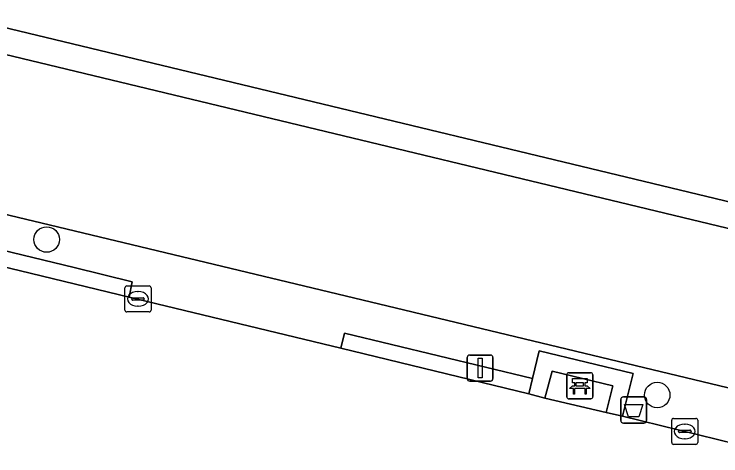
# Model space of a CAD drawing. Extents: x 162803 to 163818, y 381639 to 382475.
# Drawn here: x 163203.73 to 163230.83, y 382322.82 to 382339.77 of the extents above; entities that cross this region are included whole.
import ezdxf

# ---------------------------------------------------------------- set-up
doc = ezdxf.new("R2010")
doc.units = 0
for name, color, linetype in [('IMGEO_Afvalbak', 7, 'Continuous'), ('IMGEO_Bank', 7, 'Continuous'), ('IMGEO_Boom', 7, 'Continuous'), ('IMGEO_Groenvoorziening', 7, 'Continuous'), ('IMGEO_Haag', 7, 'Continuous'), ('IMGEO_Kolk', 7, 'Continuous'), ('IMGEO_Lichtmast', 7, 'Continuous'), ('IMGEO_Oever', 7, 'Continuous'), ('IMGEO_Rijbaan_lokaal_gesloten', 7, 'Continuous'), ('IMGEO_Terreindeel_open', 7, 'Continuous'), ('IMGEO_Waterloop', 7, 'Continuous')]:
    doc.layers.add(name, color=color, linetype=linetype)

msp = doc.modelspace()

# ---------------------------------------------------------------- linework, layer by layer
at = {"layer": 'IMGEO_Afvalbak'}
for p, q in [((163227.092, 382325.082), (163227.882, 382325.082)), ((163227.882, 382325.082), (163227.092, 382325.082)), ((163226.992, 382324.182), (163226.992, 382324.982)), ((163226.992, 382324.982), (163226.992, 382324.182)), ((163227.982, 382324.982), (163227.982, 382324.182)), ((163227.982, 382324.182), (163227.982, 382324.982)), ((163227.882, 382324.082), (163227.092, 382324.082)), ((163227.092, 382324.082), (163227.882, 382324.082))]:
    msp.add_line(p, q, dxfattribs=at)
msp.add_lwpolyline([(163227.135, 382324.796), (163227.839, 382324.796), (163227.69, 382324.326), (163227.284, 382324.326), (163227.135, 382324.796)], dxfattribs=at)
for centre, start, end in [((163227.092, 382324.982), 90, 180), ((163227.092, 382324.982), 90, 180), ((163227.882, 382324.982), 0, 90), ((163227.882, 382324.982), 360, 90), ((163227.092, 382324.182), 180, 270), ((163227.092, 382324.182), 180, 270), ((163227.882, 382324.182), 270, 0), ((163227.882, 382324.182), 270, 0)]:
    msp.add_arc(centre, 0.1, start, end, dxfattribs=at)
at = {"layer": 'IMGEO_Bank'}
for p, q in [((163224.921, 382325.087), (163224.921, 382325.928)), ((163224.921, 382325.928), (163224.921, 382325.087)), ((163224.996, 382326.012), (163225.837, 382326.012)), ((163225.837, 382326.012), (163224.996, 382326.012)), ((163225.921, 382325.937), (163225.921, 382325.096)), ((163225.921, 382325.096), (163225.921, 382325.937)), ((163225.23, 382325.518), (163225.23, 382325.624)), ((163225.274, 382325.624), (163225.274, 382325.518)), ((163225.562, 382325.63), (163225.28, 382325.63)), ((163225.568, 382325.518), (163225.568, 382325.624)), ((163225.612, 382325.624), (163225.612, 382325.518)), ((163225.618, 382325.41), (163225.225, 382325.41)), ((163225.28, 382325.512), (163225.562, 382325.512)), ((163225.846, 382325.012), (163225.005, 382325.012)), ((163225.005, 382325.012), (163225.846, 382325.012))]:
    msp.add_line(p, q, dxfattribs=at)
for points in [[(163225.224, 382325.63), (163225.138, 382325.63), (163225.138, 382325.791), (163225.701, 382325.791), (163225.701, 382325.63), (163225.618, 382325.63)], [(163225.168, 382325.41), (163225.026, 382325.41), (163225.138, 382325.512), (163225.224, 382325.512)], [(163225.218, 382325.403), (163225.218, 382325.196), (163225.175, 382325.196), (163225.175, 382325.403)], [(163225.618, 382325.512), (163225.701, 382325.512), (163225.813, 382325.41), (163225.674, 382325.41)], [(163225.668, 382325.403), (163225.668, 382325.196), (163225.624, 382325.196), (163225.624, 382325.403)]]:
    msp.add_lwpolyline(points, dxfattribs=at)
for centre, radius, start, end in [((163224.999, 382325.934), 0.0779, 92.4484, 184.2845), ((163224.999, 382325.934), 0.0779, 92.4484, 184.2845), ((163225.843, 382325.934), 0.0779, 2.4484, 94.2845), ((163225.843, 382325.934), 0.0779, 2.4484, 94.2845), ((163225.223, 382325.623), 0.00671, 2.8957, 87.1043), ((163225.28, 382325.623), 0.00671, 92.8957, 177.1043), ((163225.562, 382325.623), 0.00671, 2.8957, 87.1043), ((163225.619, 382325.623), 0.00671, 92.8957, 177.1043), ((163225.168, 382325.403), 0.00671, 2.8957, 87.1043), ((163225.225, 382325.403), 0.00671, 92.8957, 177.1043), ((163225.223, 382325.519), 0.00671, 272.8957, 357.1043), ((163225.28, 382325.519), 0.00671, 182.8957, 267.1043), ((163225.562, 382325.519), 0.00671, 272.8957, 357.1043), ((163225.619, 382325.519), 0.00671, 182.8957, 267.1043), ((163225.617, 382325.403), 0.00671, 2.8957, 87.1043), ((163225.674, 382325.403), 0.00671, 92.8957, 177.1043), ((163224.999, 382325.09), 0.0779, 182.4484, 274.2845), ((163224.999, 382325.09), 0.0779, 182.4484, 274.2845), ((163225.843, 382325.09), 0.0779, 272.4484, 4.2845), ((163225.843, 382325.09), 0.0779, 272.4484, 4.2845)]:
    msp.add_arc(centre, radius, start, end, dxfattribs=at)
at = {"layer": 'IMGEO_Boom'}
for centre in [(163204.98, 382331.123), (163228.39, 382325.157)]:
    msp.add_circle(centre, 0.489, dxfattribs=at)
at = {"layer": 'IMGEO_Groenvoorziening'}
for points in [[(163173.674, 382339.217), (163216.745, 382328.88), (163227.546, 382326.288), (163276.806, 382314.466), (163289.215, 382311.492), (163293.59, 382310.438), (163294.794, 382310.149), (163301.48, 382308.531), (163311.162, 382306.237), (163312.533, 382311.945), (163128.031, 382356.38)], [(163276.806, 382314.466), (163227.546, 382326.288), (163216.745, 382328.88), (163173.674, 382339.217)], [(163200.475, 382331.392), (163206.038, 382330.049), (163208.26, 382329.505), (163208.14, 382328.918), (163216.261, 382326.951), (163216.406, 382327.53), (163223.61, 382325.789), (163223.867, 382326.857), (163227.47, 382325.986), (163227.053, 382324.34), (163232.883, 382322.92), (163233.029, 382323.496), (163283.516, 382311.307)]]:
    msp.add_lwpolyline(points, dxfattribs=at)
for points in [[(163208.14, 382328.918), (163208.26, 382329.505), (163206.038, 382330.049), (163200.475, 382331.392), (163192.576, 382333.305), (163187.909, 382334.44), (163184.185, 382335.337), (163173.372, 382337.967), (163173.231, 382337.384), (163178.547, 382336.084)], [(163223.61, 382325.789), (163216.406, 382327.53), (163216.261, 382326.951), (163223.469, 382325.206)], [(163227.053, 382324.34), (163227.47, 382325.986), (163223.867, 382326.857), (163223.61, 382325.789), (163223.469, 382325.206), (163224.084, 382325.043), (163224.361, 382326.078), (163226.685, 382325.51), (163226.431, 382324.483)]]:
    msp.add_lwpolyline(points, close=True, dxfattribs=at)
at = {"layer": 'IMGEO_Haag'}
for points in [[(163208.14, 382328.918), (163208.26, 382329.505), (163206.038, 382330.049), (163200.475, 382331.392), (163192.576, 382333.305), (163187.909, 382334.44), (163184.185, 382335.337), (163173.372, 382337.967), (163173.231, 382337.384), (163178.547, 382336.084)], [(163223.61, 382325.789), (163216.406, 382327.53), (163216.261, 382326.951), (163223.469, 382325.206)]]:
    msp.add_lwpolyline(points, close=True, dxfattribs=at)
at = {"layer": 'IMGEO_Kolk'}
for p, q in [((163207.981, 382328.418), (163207.981, 382329.27)), ((163208.056, 382329.344), (163208.908, 382329.344)), ((163208.469, 382329.124), (163208.494, 382329.124)), ((163208.982, 382329.27), (163208.982, 382328.418)), ((163208.24, 382328.838), (163208.24, 382328.85)), ((163208.283, 382328.887), (163208.681, 382328.887)), ((163208.724, 382328.85), (163208.724, 382328.838)), ((163208.678, 382328.801), (163208.28, 382328.801)), ((163208.492, 382328.564), (163208.467, 382328.564)), ((163208.908, 382328.344), (163208.056, 382328.344)), ((163229.02, 382324.262), (163229.872, 382324.262)), ((163228.945, 382323.336), (163228.945, 382324.188)), ((163229.433, 382324.042), (163229.458, 382324.042)), ((163229.946, 382324.188), (163229.946, 382323.336)), ((163229.204, 382323.756), (163229.204, 382323.768)), ((163229.642, 382323.719), (163229.244, 382323.719)), ((163229.247, 382323.805), (163229.645, 382323.805)), ((163229.688, 382323.768), (163229.688, 382323.756)), ((163229.456, 382323.482), (163229.431, 382323.482)), ((163229.872, 382323.262), (163229.02, 382323.262))]:
    msp.add_line(p, q, dxfattribs=at)
for points in [[(163207.981, 382328.418), (163207.981, 382329.27)], [(163208.056, 382329.344), (163208.908, 382329.344)], [(163208.982, 382329.27), (163208.982, 382328.418)], [(163208.908, 382328.344), (163208.056, 382328.344)], [(163229.02, 382324.262), (163229.872, 382324.262)], [(163228.945, 382323.336), (163228.945, 382324.188)], [(163229.946, 382324.188), (163229.946, 382323.336)], [(163229.872, 382323.262), (163229.02, 382323.262)]]:
    msp.add_lwpolyline(points, dxfattribs=at)
for centre, radius, start, end in [((163208.058, 382329.268), 0.0765, 91.552, 178.448), ((163208.058, 382329.268), 0.0765, 91.552, 178.448), ((163208.906, 382329.268), 0.0765, 1.552, 88.448), ((163208.906, 382329.268), 0.0765, 1.552, 88.448), ((163208.28, 382328.847), 0.0403, 85.8775, 175.7526), ((163208.277, 382328.837), 0.0366, 178.938, 274.7102), ((163208.681, 382328.844), 0.043, 264.8664, 352.4533), ((163208.685, 382328.849), 0.0386, 1.7309, 96.639), ((163208.058, 382328.42), 0.0765, 181.552, 268.448), ((163208.058, 382328.42), 0.0765, 181.552, 268.448), ((163208.906, 382328.42), 0.0765, 271.552, 358.448), ((163208.906, 382328.42), 0.0765, 271.552, 358.448), ((163229.022, 382324.186), 0.0765, 91.552, 178.448), ((163229.022, 382324.186), 0.0765, 91.552, 178.448), ((163229.87, 382324.186), 0.0765, 1.552, 88.448), ((163229.87, 382324.186), 0.0765, 1.552, 88.448), ((163229.244, 382323.765), 0.0403, 85.8775, 175.7526), ((163229.241, 382323.755), 0.0366, 178.938, 274.7102), ((163229.645, 382323.762), 0.043, 264.8664, 352.4533), ((163229.649, 382323.767), 0.0386, 1.7309, 96.639), ((163229.022, 382323.338), 0.0765, 181.552, 268.448), ((163229.022, 382323.338), 0.0765, 181.552, 268.448), ((163229.87, 382323.338), 0.0765, 271.552, 358.448), ((163229.87, 382323.338), 0.0765, 271.552, 358.448)]:
    msp.add_arc(centre, radius, start, end, dxfattribs=at)
for centre, major_axis, ratio, start_param, end_param in [((163208.468, 382328.844), (-0.387, 0.002), 0.722429, 4.712389, 7.853982), ((163208.493, 382328.844), (-0.39, 0.002), 0.717154, 1.570796, 4.712389), ((163229.432, 382323.762), (-0.387, 0.002), 0.722429, 4.712389, 7.853982), ((163229.457, 382323.762), (-0.39, 0.002), 0.717154, 1.570796, 4.712389)]:
    msp.add_ellipse(centre, major_axis=major_axis, ratio=ratio, start_param=start_param, end_param=end_param, dxfattribs=at)
at = {"layer": 'IMGEO_Lichtmast'}
for p, q in [((163221.202, 382326.691), (163221.992, 382326.691)), ((163221.992, 382326.691), (163221.202, 382326.691)), ((163221.102, 382325.791), (163221.102, 382326.591)), ((163221.102, 382326.591), (163221.102, 382325.791)), ((163222.092, 382326.591), (163222.092, 382325.791)), ((163222.092, 382325.791), (163222.092, 382326.591)), ((163221.992, 382325.691), (163221.202, 382325.691)), ((163221.202, 382325.691), (163221.992, 382325.691))]:
    msp.add_line(p, q, dxfattribs=at)
msp.add_lwpolyline([(163221.522, 382326.566), (163221.672, 382326.566), (163221.672, 382325.816), (163221.522, 382325.816), (163221.522, 382326.566)], dxfattribs=at)
for centre, start, end in [((163221.202, 382326.591), 90, 180), ((163221.202, 382326.591), 90, 180), ((163221.992, 382326.591), 0, 90), ((163221.992, 382326.591), 360, 90), ((163221.202, 382325.791), 180, 270), ((163221.202, 382325.791), 180, 270), ((163221.992, 382325.791), 270, 0), ((163221.992, 382325.791), 270, 0)]:
    msp.add_arc(centre, 0.1, start, end, dxfattribs=at)
at = {"layer": 'IMGEO_Oever'}
msp.add_lwpolyline([(163125.184, 382361.477), (163124.212, 382361.733), (163124.199, 382361.634), (163124.179, 382361.483), (163124.214, 382360.617), (163124.398, 382359.77), (163124.726, 382358.967), (163125.186, 382358.233), (163125.766, 382357.589), (163126.448, 382357.055), (163127.212, 382356.646), (163128.031, 382356.38), (163312.533, 382311.945), (163312.766, 382312.917), (163128.265, 382357.352)], dxfattribs=at)
at = {"layer": 'IMGEO_Rijbaan_lokaal_gesloten'}
msp.add_lwpolyline([(163253.691, 382317.85), (163232.883, 382322.92), (163227.053, 382324.34), (163226.431, 382324.483), (163224.084, 382325.043), (163223.469, 382325.206), (163216.261, 382326.951), (163208.14, 382328.918), (163178.547, 382336.084)], dxfattribs=at)
at = {"layer": 'IMGEO_Terreindeel_open'}
msp.add_lwpolyline([(163224.084, 382325.043), (163226.431, 382324.483), (163226.685, 382325.51), (163224.361, 382326.078)], close=True, dxfattribs=at)
at = {"layer": 'IMGEO_Waterloop'}
msp.add_lwpolyline([(163128.265, 382357.352), (163312.766, 382312.917), (163313.072, 382312.855), (163314.31, 382312.606), (163319.569, 382311.548), (163321.002, 382311.26), (163321.322, 382311.196), (163500, 382267.589)], dxfattribs=at)

doc.saveas('drawing.dxf')
